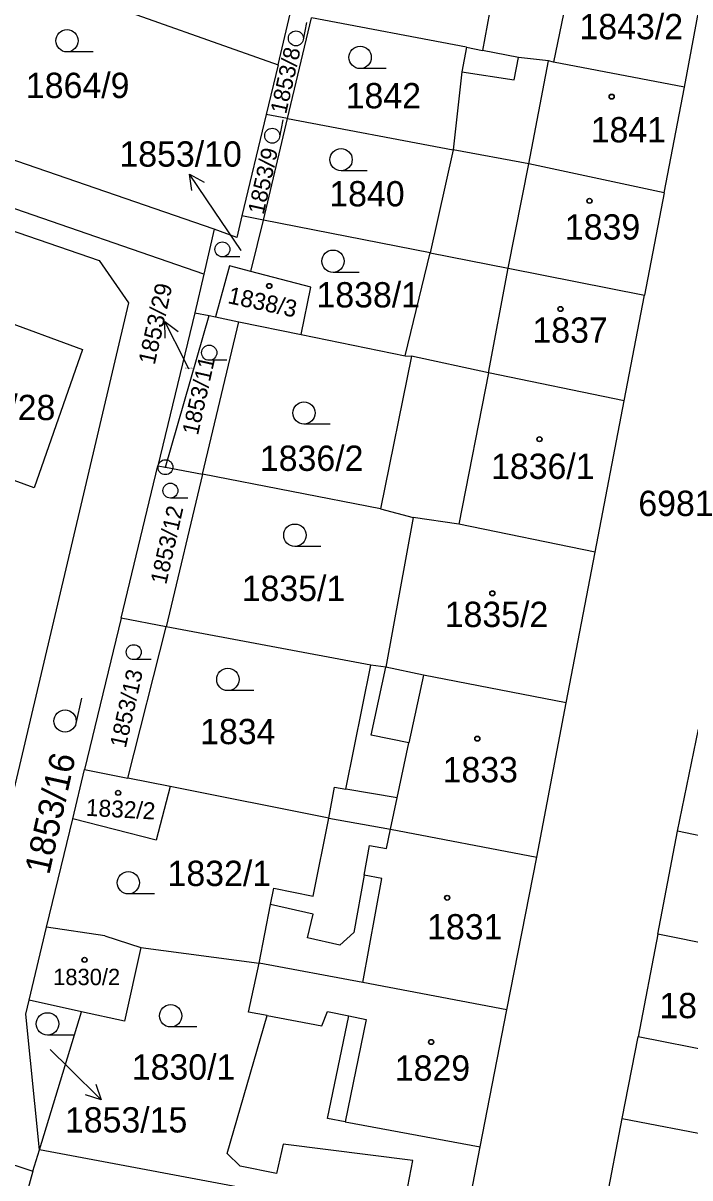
# Model space of a CAD drawing. Extents: x -593183 to -588034, y -1130415 to -1124994.
# Drawn here: x -590407.9 to -590363.2, y -1129163.3 to -1129085.7 of the extents above; entities that cross this region are included whole.
import ezdxf

# ---------------------------------------------------------------- set-up
doc = ezdxf.new("R2010")
doc.units = 0
for name, color, linetype in [('Vrstva 1', 7, 'Continuous'), ('Vrstva 16', 7, 'Continuous'), ('Vrstva 18', 7, 'Continuous'), ('Vrstva 19', 7, 'Continuous'), ('Vrstva 24', 7, 'Continuous'), ('Vrstva 25', 7, 'Continuous'), ('Vrstva 4', 7, 'Continuous')]:
    doc.layers.add(name, color=color, linetype=linetype)

msp = doc.modelspace()

# ---------------------------------------------------------------- linework, layer by layer
at = {"layer": 'Vrstva 1'}
for p, q in [((-590413.46, -1129080.52), (-590390.83, -1129088.54)), ((-590363.55, -1129090.04), (-590362.33, -1129083.54)), ((-590376.47, -1129084.15), (-590377.1, -1129087.58)), ((-590390.83, -1129088.54), (-590390.02, -1129085.13)), ((-590390.2, -1129092.16), (-590388.58, -1129085.4)), ((-590378.18, -1129087.37), (-590388.58, -1129085.4)), ((-590378.18, -1129087.37), (-590378.5, -1129089.01)), ((-590378.18, -1129087.37), (-590377.1, -1129087.58)), ((-590374.69, -1129088.05), (-590377.1, -1129087.58)), ((-590372.67, -1129088.29), (-590374.69, -1129088.05)), ((-590372.33, -1129088.36), (-590372.67, -1129088.29)), ((-590395.82, -1129102.61), (-590436.59, -1129088.54)), ((-590390.83, -1129088.54), (-590391.63, -1129091.89)), ((-590378.5, -1129089.01), (-590379.07, -1129094.25)), ((-590363.55, -1129090.04), (-590372.33, -1129088.36)), ((-590364.91, -1129097.14), (-590363.55, -1129090.04)), ((-590395.13, -1129099.59), (-590417.69, -1129091.82)), ((-590391.63, -1129091.89), (-590393.27, -1129098.69)), ((-590391.8, -1129098.98), (-590390.2, -1129092.16)), ((-590390.2, -1129092.16), (-590391.63, -1129091.89)), ((-590390.2, -1129092.16), (-590379.07, -1129094.25)), ((-590379.07, -1129094.25), (-590380.62, -1129101.18)), ((-590374, -1129095.21), (-590379.07, -1129094.25)), ((-590364.91, -1129097.14), (-590374, -1129095.21)), ((-590364.91, -1129097.14), (-590366.23, -1129104.02)), ((-590410.39, -1129099.1), (-590402.83, -1129101.7)), ((-590393.27, -1129098.69), (-590393.6, -1129100.14)), ((-590391.8, -1129098.98), (-590393.27, -1129098.69)), ((-590392.2, -1129100.62), (-590391.8, -1129098.98)), ((-590380.62, -1129101.18), (-590391.8, -1129098.98)), ((-590395.13, -1129099.59), (-590395.82, -1129102.61)), ((-590393.6, -1129100.14), (-590395.13, -1129099.59)), ((-590392.65, -1129102.44), (-590392.2, -1129100.62)), ((-590382.3, -1129108.1), (-590380.62, -1129101.18)), ((-590380.62, -1129101.18), (-590375.38, -1129102.21)), ((-590402.83, -1129101.7), (-590400.88, -1129104.55)), ((-590394.1, -1129102.06), (-590395.04, -1129105.49)), ((-590392.65, -1129102.44), (-590394.1, -1129102.06)), ((-590375.38, -1129102.21), (-590366.23, -1129104.02)), ((-590395.82, -1129102.61), (-590396.42, -1129105.2)), ((-590388.63, -1129103.49), (-590392.65, -1129102.44)), ((-590389.28, -1129106.67), (-590388.63, -1129103.49)), ((-590400.88, -1129104.55), (-590408.76, -1129137.99)), ((-590367.59, -1129111.12), (-590366.23, -1129104.02)), ((-590412.05, -1129104.7), (-590403.97, -1129107.67)), ((-590396.42, -1129105.2), (-590398.9, -1129115.48)), ((-590396.42, -1129105.2), (-590395.45, -1129105.4)), ((-590398.39, -1129115.58), (-590395.45, -1129105.4)), ((-590395.91, -1129116.06), (-590393.47, -1129105.81)), ((-590395.45, -1129105.4), (-590395.04, -1129105.49)), ((-590395.04, -1129105.49), (-590393.47, -1129105.81)), ((-590393.47, -1129105.81), (-590389.28, -1129106.67)), ((-590389.28, -1129106.67), (-590382.3, -1129108.1)), ((-590403.97, -1129107.67), (-590407.2, -1129116.96)), ((-590381.87, -1129108.13), (-590383.95, -1129118.39)), ((-590382.3, -1129108.1), (-590381.87, -1129108.13)), ((-590376.7, -1129109.25), (-590381.87, -1129108.13)), ((-590367.59, -1129111.12), (-590376.7, -1129109.25)), ((-590369.53, -1129121.3), (-590367.59, -1129111.12)), ((-590401.37, -1129125.73), (-590398.9, -1129115.48)), ((-590398.9, -1129115.48), (-590398.39, -1129115.58)), ((-590398.39, -1129115.58), (-590395.91, -1129116.06)), ((-590395.91, -1129116.06), (-590398.35, -1129126.31)), ((-590383.95, -1129118.39), (-590395.91, -1129116.06)), ((-590407.2, -1129116.96), (-590409.21, -1129116.24)), ((-590383.95, -1129118.39), (-590381.75, -1129118.96)), ((-590381.75, -1129118.96), (-590383.6, -1129129.01)), ((-590378.7, -1129119.41), (-590381.75, -1129118.96)), ((-590369.53, -1129121.3), (-590378.7, -1129119.41)), ((-590371.49, -1129131.42), (-590369.53, -1129121.3)), ((-590401.37, -1129125.73), (-590403.82, -1129135.89)), ((-590398.35, -1129126.31), (-590401.37, -1129125.73)), ((-590400.91, -1129136.47), (-590398.35, -1129126.31)), ((-590384.61, -1129128.89), (-590398.35, -1129126.31)), ((-590386.27, -1129137.22), (-590384.61, -1129128.89)), ((-590383.6, -1129129.01), (-590384.61, -1129128.89)), ((-590381.07, -1129129.55), (-590383.6, -1129129.01)), ((-590371.49, -1129131.42), (-590381.07, -1129129.55)), ((-590373.45, -1129141.79), (-590371.49, -1129131.42)), ((-590364, -1129140.03), (-590362.6, -1129133.19)), ((-590404.62, -1129139.2), (-590403.82, -1129135.89)), ((-590403.82, -1129135.89), (-590400.91, -1129136.47)), ((-590398.08, -1129137.03), (-590400.91, -1129136.47)), ((-590387.41, -1129139.16), (-590398.08, -1129137.03)), ((-590387.41, -1129139.16), (-590387.05, -1129137.08)), ((-590387.05, -1129137.08), (-590386.27, -1129137.22)), ((-590406.37, -1129146.48), (-590404.62, -1129139.2)), ((-590388.47, -1129144.4), (-590387.41, -1129139.16)), ((-590387.41, -1129139.16), (-590383.27, -1129139.89)), ((-590383.27, -1129139.89), (-590373.45, -1129141.79)), ((-590365.32, -1129146.95), (-590364, -1129140.03)), ((-590355.06, -1129141.95), (-590364, -1129140.03)), ((-590375.48, -1129152.04), (-590373.45, -1129141.79)), ((-590391.33, -1129144.96), (-590391.12, -1129143.86)), ((-590391.12, -1129143.86), (-590388.47, -1129144.4)), ((-590392.1, -1129148.9), (-590391.33, -1129144.96)), ((-590407.54, -1129151.39), (-590406.37, -1129146.48)), ((-590402.47, -1129147.06), (-590406.37, -1129146.48)), ((-590402.47, -1129147.06), (-590400.05, -1129147.85)), ((-590365.32, -1129146.95), (-590366.66, -1129153.85)), ((-590356.3, -1129148.81), (-590365.32, -1129146.95)), ((-590400.05, -1129147.85), (-590401.15, -1129152.81)), ((-590400.05, -1129147.85), (-590392.1, -1129148.9)), ((-590392.82, -1129152.2), (-590392.1, -1129148.9)), ((-590385.14, -1129150.21), (-590392.1, -1129148.9)), ((-590375.48, -1129152.04), (-590385.14, -1129150.21)), ((-590407.77, -1129152.34), (-590407.54, -1129151.39)), ((-590404.02, -1129152.17), (-590407.54, -1129151.39)), ((-590406.84, -1129161.45), (-590407.77, -1129152.34)), ((-590406.84, -1129161.45), (-590404.02, -1129152.17)), ((-590401.15, -1129152.81), (-590404.02, -1129152.17)), ((-590394.25, -1129161.69), (-590391.55, -1129152.43)), ((-590391.55, -1129152.43), (-590392.82, -1129152.2)), ((-590377.25, -1129161.25), (-590375.48, -1129152.04)), ((-590367.73, -1129159.34), (-590366.66, -1129153.85)), ((-590357.69, -1129155.63), (-590366.66, -1129153.85)), ((-590369.15, -1129166.78), (-590367.73, -1129159.34)), ((-590367.73, -1129159.34), (-590356.22, -1129161.56)), ((-590413.48, -1129160.88), (-590407.29, -1129162.87)), ((-590390.49, -1129161.07), (-590390.94, -1129163.03)), ((-590381.79, -1129162.16), (-590390.49, -1129161.07)), ((-590407.29, -1129162.87), (-590406.84, -1129161.45)), ((-590390.98, -1129164.42), (-590406.84, -1129161.45)), ((-590393.38, -1129162.54), (-590394.25, -1129161.69)), ((-590378.33, -1129166.8), (-590377.25, -1129161.25)), ((-590390.94, -1129163.03), (-590393.38, -1129162.54)), ((-590382.52, -1129166), (-590381.79, -1129162.16)), ((-590407.29, -1129162.87), (-590410.48, -1129174.52))]:
    msp.add_line(p, q, dxfattribs=at)
msp.add_lwpolyline([(-590398.08, -1129137.03), (-590399.01, -1129140.63), (-590404.62, -1129139.2)], dxfattribs=at)
at = {"layer": 'Vrstva 16'}
for p, q in [((-590393.3, -1129101.03), (-590395.09, -1129098.38)), ((-590396.82, -1129108.99), (-590397.07, -1129108.48)), ((-590406.13, -1129154.71), (-590404.84, -1129155.98))]:
    msp.add_line(p, q, dxfattribs=at)
at = {"layer": 'Vrstva 24'}
for radius in [0.5, 0.0327]:
    msp.add_circle((-590398.39, -1129115.58), radius, dxfattribs=at)
at = {"layer": 'Vrstva 25'}
for p, q in [((-590388.93, -1129085.706), (-590389.14, -1129086.86)), ((-590403.25, -1129087.68), (-590405, -1129087.68)), ((-590383.57, -1129088.8), (-590385.32, -1129088.8)), ((-590390.52, -1129092.246), (-590390.73, -1129093.4)), ((-590395.09, -1129098.38), (-590396.768, -1129095.893)), ((-590384.85, -1129095.67), (-590386.6, -1129095.67)), ((-590393.397, -1129101.45), (-590394.57, -1129101.45)), ((-590385.39, -1129102.49), (-590387.14, -1129102.49)), ((-590397.07, -1129108.48), (-590398.425, -1129105.803)), ((-590394.26, -1129108.4), (-590395.45, -1129108.4)), ((-590387.34, -1129112.69), (-590389.09, -1129112.69)), ((-590396.887, -1129117.66), (-590398.06, -1129117.66)), ((-590387.95, -1129120.9), (-590389.7, -1129120.9)), ((-590399.347, -1129128.51), (-590400.52, -1129128.51)), ((-590392.45, -1129130.59), (-590394.2, -1129130.59)), ((-590404.018, -1129131.092), (-590404.4, -1129132.8)), ((-590399.13, -1129144.25), (-590400.88, -1129144.25)), ((-590396.29, -1129153.19), (-590398.04, -1129153.19)), ((-590404.56, -1129153.73), (-590406.31, -1129153.73)), ((-590404.84, -1129155.98), (-590402.699, -1129158.081))]:
    msp.add_line(p, q, dxfattribs=at)
for points in [[(-590396.623, -1129097.002), (-590396.768, -1129095.893), (-590395.794, -1129096.443)], [(-590398.419, -1129106.922), (-590398.425, -1129105.803), (-590397.527, -1129106.47)], [(-590403.062, -1129157.024), (-590402.699, -1129158.081), (-590403.763, -1129157.738)]]:
    msp.add_lwpolyline(points, dxfattribs=at)
for centre, radius in [((-590405, -1129086.93), 0.75), ((-590389.634, -1129086.77), 0.503), ((-590385.32, -1129088.05), 0.75), ((-590368.43, -1129090.69), 0.175), ((-590368.43, -1129090.69), 0.15), ((-590391.224, -1129093.31), 0.503), ((-590386.6, -1129094.92), 0.75), ((-590369.92, -1129097.69), 0.175), ((-590369.92, -1129097.69), 0.15), ((-590394.57, -1129100.948), 0.503), ((-590387.14, -1129101.74), 0.75), ((-590391.42, -1129103.41), 0.175), ((-590391.42, -1129103.41), 0.15), ((-590371.87, -1129104.95), 0.175), ((-590371.87, -1129104.95), 0.15), ((-590395.45, -1129107.89), 0.51), ((-590389.09, -1129111.94), 0.75), ((-590373.28, -1129113.7), 0.175), ((-590373.28, -1129113.7), 0.15), ((-590398.06, -1129117.157), 0.503), ((-590389.7, -1129120.15), 0.75), ((-590376.44, -1129124.06), 0.175), ((-590376.44, -1129124.06), 0.15), ((-590400.52, -1129128.008), 0.503), ((-590394.2, -1129129.84), 0.75), ((-590405.132, -1129132.636), 0.75), ((-590377.45, -1129133.82), 0.175), ((-590377.45, -1129133.82), 0.15), ((-590401.57, -1129137.46), 0.175), ((-590401.57, -1129137.46), 0.15), ((-590400.88, -1129143.5), 0.75), ((-590379.47, -1129144.51), 0.175), ((-590379.47, -1129144.51), 0.15), ((-590403.82, -1129148.68), 0.175), ((-590403.82, -1129148.68), 0.15), ((-590398.04, -1129152.44), 0.75), ((-590406.31, -1129152.98), 0.75), ((-590380.55, -1129154.2), 0.175), ((-590380.55, -1129154.2), 0.15)]:
    msp.add_circle(centre, radius, dxfattribs=at)
at = {"layer": 'Vrstva 4'}
for p, q in [((-590371.66, -1129085.13), (-590372.33, -1129088.36)), ((-590374.98, -1129089.55), (-590374.69, -1129088.05)), ((-590374, -1129095.21), (-590372.67, -1129088.29)), ((-590378.5, -1129089.01), (-590374.98, -1129089.55)), ((-590375.38, -1129102.21), (-590374, -1129095.21)), ((-590376.7, -1129109.25), (-590375.38, -1129102.21)), ((-590376.7, -1129109.25), (-590378.7, -1129119.41)), ((-590384.57, -1129133.58), (-590383.6, -1129129.01)), ((-590381.07, -1129129.55), (-590382.05, -1129134.11)), ((-590382.05, -1129134.11), (-590384.57, -1129133.58)), ((-590382.83, -1129137.8), (-590382.05, -1129134.11)), ((-590382.83, -1129137.8), (-590386.27, -1129137.22)), ((-590383.27, -1129139.89), (-590382.83, -1129137.8)), ((-590383.54, -1129141.2), (-590383.27, -1129139.89)), ((-590385.05, -1129142.99), (-590384.68, -1129141)), ((-590384.68, -1129141), (-590383.54, -1129141.2)), ((-590385.05, -1129142.99), (-590385.75, -1129146.84)), ((-590385.14, -1129150.21), (-590383.87, -1129143.21)), ((-590383.87, -1129143.21), (-590385.05, -1129142.99)), ((-590388.48, -1129145.61), (-590391.33, -1129144.96)), ((-590388.85, -1129147.21), (-590388.48, -1129145.61)), ((-590386.68, -1129147.7), (-590388.85, -1129147.21)), ((-590385.75, -1129146.84), (-590386.68, -1129147.7)), ((-590391.55, -1129152.43), (-590387.88, -1129153.11)), ((-590387.88, -1129153.11), (-590387.52, -1129152.16)), ((-590387.52, -1129152.16), (-590386.07, -1129152.45)), ((-590387.5, -1129159.33), (-590386.07, -1129152.45)), ((-590384.92, -1129152.69), (-590386.33, -1129159.57)), ((-590386.07, -1129152.45), (-590384.92, -1129152.69)), ((-590386.33, -1129159.57), (-590387.5, -1129159.33)), ((-590386.33, -1129159.57), (-590377.25, -1129161.25))]:
    msp.add_line(p, q, dxfattribs=at)

# ---------------------------------------------------------------- texts
at = {"layer": 'Vrstva 16'}
for s, p in [('1853/10', (-590401.48, -1129095.39)), ('1853/15', (-590405.14, -1129160.28))]:
    msp.add_text(s, height=1.7, dxfattribs=at).set_placement(p)
msp.add_text('1853/29', height=1.14, rotation=77.43825, dxfattribs=at).set_placement((-590399.115, -1129108.753))
at = {"layer": 'Vrstva 18'}
for s, height, p in [('1853/8', 1.1, (-590390.29, -1129091.9)), ('1853/9', 1.1, (-590391.8, -1129098.66)), ('1853/11', 1.1, (-590396.21, -1129113.48)), ('1853/12', 1.1, (-590398.34, -1129123.51)), ('1853/13', 1.1, (-590401.06, -1129134.5)), ('1853/16', 1.7, (-590406.2, -1129143.02))]:
    msp.add_text(s, height=height, rotation=77.4, dxfattribs=at).set_placement(p)
for s, height, p in [('1864/9', 1.7, (-590407.76, -1129090.78)), ('1842', 1.7, (-590386.29, -1129091.47)), ('1840', 1.7, (-590387.39, -1129098.06)), ('1853/10', 0.01, (-590393.3, -1129101.03)), ('1838/1', 1.7, (-590388.25, -1129104.85)), ('1853/29', 0.1, (-590397.064, -1129108.99)), ('1836/2', 1.7, (-590392.05, -1129115.83)), ('6981', 1.7, (-590366.64, -1129118.86)), ('1835/1', 1.7, (-590393.27, -1129124.57)), ('1834', 1.7, (-590396.06, -1129134.19)), ('1832/1', 1.7, (-590398.249, -1129143.72)), ('1853/15', 0.01, (-590406.13, -1129154.71)), ('1830/1', 1.7, (-590400.65, -1129156.73))]:
    msp.add_text(s, height=height, dxfattribs=at).set_placement(p)
at = {"layer": 'Vrstva 19'}
for s, height, p in [('1843/2', 1.7, (-590370.59, -1129086.83)), ('1841', 1.7, (-590369.84, -1129093.76)), ('1839', 1.7, (-590371.57, -1129100.29)), ('1837', 1.7, (-590373.75, -1129107.22)), ('1853/28', 1.7, (-590414, -1129112.42)), ('1836/1', 1.7, (-590376.53, -1129116.37)), ('1835/2', 1.7, (-590379.64, -1129126.32)), ('1833', 1.7, (-590379.78, -1129136.75)), ('1831', 1.7, (-590380.82, -1129147.31)), ('1830/2', 1.1, (-590405.93, -1129150.38)), ('1802/2', 1.7, (-590365.23, -1129152.6)), ('1829', 1.7, (-590382.99, -1129156.8))]:
    msp.add_text(s, height=height, dxfattribs=at).set_placement(p)
for s, rotation, p in [('1838/3', 347.89932, (-590394.265, -1129104.554)), ('1832/2', 356.81859, (-590403.754, -1129138.997))]:
    msp.add_text(s, height=1.14, rotation=rotation, dxfattribs=at).set_placement(p)

doc.saveas('drawing.dxf')
